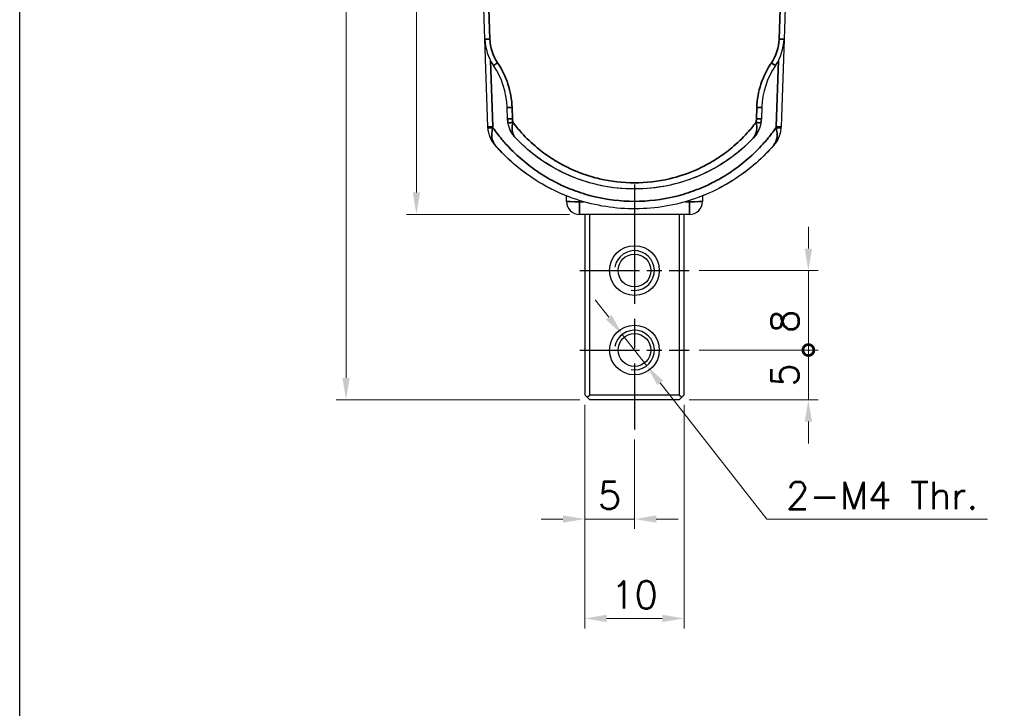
# Model space of a CAD drawing. Header units: millimetres. Extents: x 399 to 6233, y -1870 to 1602.
# Tile 333 of 656: x 4059 to 4158, y 509 to 578. Entities that reach past the tile are written whole.
import ezdxf

# ---------------------------------------------------------------- set-up
doc = ezdxf.new("R2010")
doc.units = ezdxf.units.MM
doc.linetypes.add('AM_ISO08W050', pattern=[18, 12, -1.5, 3, -1.5])
doc.linetypes.add('AM_ISO08W050x2', pattern=[9, 6, -0.75, 1.5, -0.75])
for name, color, linetype, lineweight in [('AM_4', 3, 'Continuous', 25), ('AM_5', 3, 'Continuous', 25), ('AM_7', 4, 'AM_ISO08W050', 25), ('可見 (ISO)', 7, 'Continuous', 25), ('窄部可見 (ISO)', 7, 'Continuous', 35)]:
    doc.layers.add(name, color=color, linetype=linetype, lineweight=lineweight)
doc.layers.add('S40', color=7, linetype='Continuous')
doc.styles.add('尺寸標註', font='romans.shx', dxfattribs={"bigfont": 'CHINESET.SHX'})
doc.dimstyles.new('複本(2) CNS2-1$0', dxfattribs={"dimtxt": 2.75, "dimasz": 2.2, "dimexe": 1, "dimexo": 1, "dimgap": 1, "dimtad": 1, "dimtoh": 1, "dimdsep": 46, "dimtxsty": '尺寸標註', "dimcen": 0, "dimclrd": 2, "dimclre": 2, "dimclrt": 3, "dimadec": 0, "dimazin": 2, "dimtp": 0.1, "dimtm": 0.1, "dimtfac": 0.71, "dimtmove": 0, "dimatfit": 0, "dimfxl": 0, "dimlwd": 13, "dimlwe": 13, "dimarcsym": 0})
doc.dimstyles.new('複本(2) CNS2-1$3', dxfattribs={"dimtxt": 2.75, "dimasz": 2.2, "dimexe": 1, "dimexo": 1, "dimgap": 1, "dimtad": 1, "dimtoh": 1, "dimdsep": 46, "dimtxsty": '尺寸標註', "dimcen": 0, "dimclrd": 2, "dimclre": 2, "dimclrt": 3, "dimadec": 0, "dimazin": 2, "dimtp": 0.1, "dimtm": 0.1, "dimtfac": 0.71, "dimtmove": 0, "dimatfit": 0, "dimfxl": 0, "dimlwd": 13, "dimlwe": 13, "dimarcsym": 0})

# ---------------------------------------------------------------- blocks, each defined once
blk = doc.blocks.new('*D145')
at = {"layer": 'AM_5', "color": 2, "lineweight": 13}
for p, q in [((4103.973, 640.628), (4090.626, 640.628)), ((4091.626, 542.328), (4091.626, 638.428)), ((4115.151, 540.128), (4090.626, 540.128))]:
    blk.add_line(p, q, dxfattribs=at)
at = {"layer": 'AM_5', "color": 2, "lineweight": -2}
for points in [[(4091.259, 638.428), (4091.992, 638.428), (4091.626, 640.628)], [(4091.259, 542.328), (4091.992, 542.328), (4091.626, 540.128)]]:
    blk.add_solid(points, dxfattribs=at)
at = {"layer": 'Defpoints', "color": 0, "lineweight": -2}
for p in [(4091.626, 640.628), (4104.973, 640.628), (4116.151, 540.128)]:
    blk.add_point(p, dxfattribs=at)
at = {"layer": 'AM_5', "color": 3, "insert": (4089.251, 590.378), "char_height": 2.75, "attachment_point": 5, "rotation": 90, "style": '尺寸標註'}
blk.add_mtext('100.5', dxfattribs=at)
blk = doc.blocks.new('*D146')
at = {"layer": 'AM_5', "color": 2, "lineweight": 13}
for p, q in [((4103.973, 640.628), (4097.706, 640.628)), ((4098.706, 638.428), (4098.706, 560.978)), ((4114.106, 558.778), (4097.706, 558.778))]:
    blk.add_line(p, q, dxfattribs=at)
at = {"layer": 'AM_5', "color": 2, "lineweight": -2}
for points in [[(4098.339, 638.428), (4099.073, 638.428), (4098.706, 640.628)], [(4098.339, 560.978), (4099.073, 560.978), (4098.706, 558.778)]]:
    blk.add_solid(points, dxfattribs=at)
at = {"layer": 'Defpoints', "color": 0, "lineweight": -2}
for p in [(4104.973, 640.628), (4098.706, 558.778), (4115.106, 558.778)]:
    blk.add_point(p, dxfattribs=at)
at = {"layer": 'AM_5', "color": 3, "insert": (4096.331, 599.703), "char_height": 2.75, "attachment_point": 5, "rotation": 90, "style": '尺寸標註'}
blk.add_mtext('81.8', dxfattribs=at)
blk = doc.blocks.new('*D194')
at = {"layer": 'AM_5', "color": 2, "lineweight": 13}
for p, q in [((4115.651, 539.628), (4115.651, 527.128)), ((4120.651, 536.128), (4120.651, 527.128)), ((4113.451, 528.128), (4111.251, 528.128)), ((4120.651, 528.128), (4115.651, 528.128)), ((4122.851, 528.128), (4125.051, 528.128))]:
    blk.add_line(p, q, dxfattribs=at)
at = {"layer": 'AM_5', "color": 2, "lineweight": -2}
for points in [[(4113.451, 528.495), (4113.451, 527.762), (4115.651, 528.128)], [(4122.851, 528.495), (4122.851, 527.762), (4120.651, 528.128)]]:
    blk.add_solid(points, dxfattribs=at)
at = {"layer": 'Defpoints', "color": 0, "lineweight": -2}
for p in [(4115.651, 540.628), (4120.651, 537.128), (4115.651, 528.128)]:
    blk.add_point(p, dxfattribs=at)
at = {"layer": 'AM_5', "color": 3, "insert": (4118.151, 530.503), "char_height": 2.75, "attachment_point": 5, "style": '尺寸標註'}
blk.add_mtext('5', dxfattribs=at)
blk = doc.blocks.new('*D195')
at = {"layer": 'AM_5', "color": 2, "lineweight": 13}
for p, q in [((4115.651, 539.628), (4115.651, 517.128)), ((4125.651, 539.628), (4125.651, 517.128)), ((4117.851, 518.128), (4123.451, 518.128))]:
    blk.add_line(p, q, dxfattribs=at)
at = {"layer": 'AM_5', "color": 2, "lineweight": -2}
for points in [[(4117.851, 518.495), (4117.851, 517.762), (4115.651, 518.128)], [(4123.451, 518.495), (4123.451, 517.762), (4125.651, 518.128)]]:
    blk.add_solid(points, dxfattribs=at)
at = {"layer": 'Defpoints', "color": 0, "lineweight": -2}
for p in [(4115.651, 540.628), (4125.651, 540.628), (4125.651, 518.128)]:
    blk.add_point(p, dxfattribs=at)
at = {"layer": 'AM_5', "color": 3, "insert": (4120.651, 520.503), "char_height": 2.75, "attachment_point": 5, "style": '尺寸標註'}
blk.add_mtext('10', dxfattribs=at)
blk = doc.blocks.new('*D196')
at = {"layer": 'AM_5', "color": 2, "lineweight": 13}
for p, q in [((4118.061, 548.435), (4116.705, 550.167)), ((4119.417, 546.703), (4121.884, 543.554)), ((4123.24, 541.822), (4133.963, 528.128)), ((4133.963, 528.128), (4156.178, 528.128))]:
    blk.add_line(p, q, dxfattribs=at)
at = {"layer": 'AM_5', "color": 2, "lineweight": -2}
for points in [[(4118.35, 548.661), (4117.772, 548.209), (4119.417, 546.703)], [(4123.529, 542.048), (4122.951, 541.596), (4121.884, 543.554)]]:
    blk.add_solid(points, dxfattribs=at)
at = {"layer": 'Defpoints', "color": 0, "lineweight": -2}
for p in [(4119.417, 546.703), (4121.884, 543.554)]:
    blk.add_point(p, dxfattribs=at)
at = {"layer": 'AM_5', "color": 3, "insert": (4145.571, 530.503), "char_height": 2.75, "attachment_point": 5, "style": '尺寸標註'}
blk.add_mtext('2-M4 Thr.', dxfattribs=at)
blk = doc.blocks.new('_DotSmall')
at = {"color": 0, "linetype": 'ByBlock', "const_width": 0.5}
blk.add_lwpolyline([(-0.0625, 0, 1), (0.0625, 0, 1)], format="xyb", close=True, dxfattribs=at)
blk = doc.blocks.new('*D197')
at = {"layer": 'AM_5', "color": 2, "lineweight": 13}
for p, q in [((4127.151, 545.128), (4139.151, 545.128)), ((4138.151, 542.328), (4138.151, 545.128)), ((4138.151, 540.128), (4138.151, 542.328)), ((4126.151, 540.128), (4139.151, 540.128)), ((4138.151, 537.928), (4138.151, 535.728))]:
    blk.add_line(p, q, dxfattribs=at)
at = {"layer": 'AM_5', "color": 2, "lineweight": -2}
blk.add_solid([(4137.784, 537.928), (4138.517, 537.928), (4138.151, 540.128)], dxfattribs=at)
at = {"layer": 'Defpoints', "color": 0, "lineweight": -2}
for p in [(4126.151, 545.128), (4138.151, 545.128), (4125.151, 540.128)]:
    blk.add_point(p, dxfattribs=at)
at = {"layer": 'AM_5', "color": 2, "lineweight": 13, "xscale": 2.2, "yscale": 2.2, "zscale": 2.2, "rotation": 90}
blk.add_blockref('_DotSmall', (4138.151, 545.128), dxfattribs=at)
at = {"layer": 'AM_5', "color": 3, "insert": (4135.776, 542.628), "char_height": 2.75, "attachment_point": 5, "rotation": 90, "style": '尺寸標註'}
blk.add_mtext('5', dxfattribs=at)
blk = doc.blocks.new('*D198')
at = {"layer": 'AM_5', "color": 2, "lineweight": 13}
for p, q in [((4138.151, 555.328), (4138.151, 557.528)), ((4127.151, 553.128), (4139.151, 553.128)), ((4138.151, 553.128), (4138.151, 550.928)), ((4138.151, 545.128), (4138.151, 550.928)), ((4127.151, 545.128), (4139.151, 545.128))]:
    blk.add_line(p, q, dxfattribs=at)
at = {"layer": 'AM_5', "color": 2, "lineweight": -2}
blk.add_solid([(4137.784, 555.328), (4138.517, 555.328), (4138.151, 553.128)], dxfattribs=at)
at = {"layer": 'Defpoints', "color": 0, "lineweight": -2}
for p in [(4126.151, 553.128), (4138.151, 553.128), (4126.151, 545.128)]:
    blk.add_point(p, dxfattribs=at)
at = {"layer": 'AM_5', "color": 2, "lineweight": 13, "xscale": 2.2, "yscale": 2.2, "zscale": 2.2, "rotation": 270}
blk.add_blockref('_DotSmall', (4138.151, 545.128), dxfattribs=at)
at = {"layer": 'AM_5', "color": 3, "insert": (4135.776, 548.028), "char_height": 2.75, "attachment_point": 5, "rotation": 90, "style": '尺寸標註'}
blk.add_mtext('8', dxfattribs=at)
blk = doc.blocks.new('S40-左視-02')
at = {"layer": '可見 (ISO)'}
for p, q in [((-15.054, -28.569), (-15.204, -24.278)), ((15.204, -24.278), (15.054, -28.569)), ((-14.747, -37.377), (-15.054, -28.569)), ((15.054, -28.569), (14.747, -37.377)), ((-12.773, -36.575), (-12.814, -35.423)), ((12.814, -35.423), (12.773, -36.575)), ((-6.844, -44.895), (-6.844, -44.335)), ((-6.561, -44.444), (-6.561, -44.444)), ((6.561, -44.444), (6.561, -44.444)), ((6.844, -44.335), (6.844, -44.895)), ((5.544, -46.195), (-5.544, -46.195)), ((-5, -46.195), (-5, -64.345)), ((-4.5, -64.345), (-4.5, -46.195)), ((4.5, -46.195), (4.5, -64.345)), ((5, -64.345), (5, -46.195)), ((-5, -64.345), (-4.75, -64.595)), ((-4.75, -64.595), (-4.5, -64.345)), ((-4.5, -64.345), (4.5, -64.345)), ((4.5, -64.345), (4.75, -64.595)), ((4.75, -64.595), (5, -64.345)), ((-4.75, -64.595), (-4.5, -64.845)), ((4.5, -64.845), (-4.5, -64.845)), ((4.5, -64.845), (4.75, -64.595))]:
    blk.add_line(p, q, dxfattribs=at)
for centre, radius in [((0, -51.845), 2.5), ((0, -51.845), 1.65), ((0, -59.845), 2.5), ((0, -59.845), 1.65)]:
    blk.add_circle(centre, radius, dxfattribs=at)
for centre, radius, start, end in [((-20.809, -35.702), 8, 2, 34.20423), ((20.809, -35.702), 8, 145.79577, 178), ((11.748, -37.272), 3, 355.60656, 356.6688), ((-5.544, -44.895), 1.3, 180, 270), ((5.544, -44.895), 1.3, 270, 0)]:
    blk.add_arc(centre, radius, start, end, dxfattribs=at)
for centre, major_axis, ratio, start_param, end_param in [((-10.94, -28.683), (1.408, -4.307), 0.898141, 4.40137, 5.023407), ((10.94, -28.683), (-1.408, -4.307), 0.898141, 1.259778, 1.881815), ((-9.77, -36.47), (-3.006, 0), 0.999048, 0.034873, 0.173261), ((9.77, -36.47), (3.006, 0), 0.999048, 6.109925, 6.248313), ((-11.748, -37.272), (-3, 0), 1, 0.058587, 0.076729)]:
    blk.add_ellipse(centre, major_axis=major_axis, ratio=ratio, start_param=start_param, end_param=end_param, dxfattribs=at)
for points in [[(-12.714, -37.074), (-12.747, -36.912), (-12.767, -36.746), (-12.773, -36.575)], [(-14.716, -37.712), (-14.729, -37.625), (-14.738, -37.537), (-14.743, -37.448)], [(14.743, -37.448), (14.737, -37.554), (14.725, -37.658), (14.708, -37.761)], [(-6.545, -44.45), (-6.55, -44.448), (-6.556, -44.446), (-6.561, -44.444)], [(6.561, -44.444), (6.556, -44.446), (6.55, -44.448), (6.545, -44.45)], [(7.063, -44.246), (6.896, -44.315), (6.729, -44.381), (6.561, -44.444)]]:
    blk.add_open_spline(points, degree=3, dxfattribs=at)
for points, knots in [([(12.773, -36.575), (12.767, -36.766), (12.742, -36.952), (12.701, -37.132), (12.694, -37.163), (12.687, -37.194), (12.679, -37.225)], [0, 0, 0, 0, 0.0005727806, 0.0005727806, 0.0005727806, 0.0006707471, 0.0006707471, 0.0006707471, 0.0006707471]), ([(-14.743, -37.448), (-14.744, -37.443), (-14.744, -37.438), (-14.744, -37.429), (-14.745, -37.424), (-14.745, -37.415), (-14.745, -37.41), (-14.746, -37.4), (-14.746, -37.396), (-14.746, -37.386), (-14.746, -37.382), (-14.747, -37.377)], [6.22466059, 6.22466059, 6.22466059, 6.22466059, 6.22938557, 6.22938557, 6.23411055, 6.23411055, 6.23883553, 6.23883553, 6.24356051, 6.24356051, 6.2482855, 6.2482855, 6.2482855, 6.2482855]), ([(-14.018, -39.234), (-14.223, -38.997), (-14.39, -38.73), (-14.574, -38.294), (-14.625, -38.14), (-14.701, -37.827), (-14.727, -37.667), (-14.74, -37.502)], [-0.000011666, -0.000011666, -0.000011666, -0.000011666, 0.000975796, 0.000975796, 0.001469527, 0.001469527, 0.001963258, 0.001963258, 0.001963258, 0.001963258]), ([(-11.942, -38.544), (-12.145, -38.333), (-12.313, -38.096), (-12.514, -37.704), (-12.572, -37.566), (-12.667, -37.283), (-12.704, -37.138), (-12.73, -36.988)], [-0.000011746, -0.000011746, -0.000011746, -0.000011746, 0.000902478, 0.000902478, 0.001359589, 0.001359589, 0.001816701, 0.001816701, 0.001816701, 0.001816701]), ([(-12.325, -38.051), (-12.402, -37.927), (-12.47, -37.797), (-12.528, -37.661), (-12.545, -37.623), (-12.561, -37.584), (-12.576, -37.544)], [0.0006614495, 0.0006614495, 0.0006614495, 0.0006614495, 0.0011353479, 0.0011353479, 0.0011353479, 0.0012706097, 0.0012706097, 0.0012706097, 0.0012706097]), ([(12.73, -36.988), (12.704, -37.138), (12.666, -37.284), (12.619, -37.427), (12.571, -37.568), (12.514, -37.703), (12.448, -37.833), (12.315, -38.093), (12.144, -38.334), (11.942, -38.544)], [0, 0, 0, 0, 0.000455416, 0.000455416, 0.000455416, 0.000909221, 0.000909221, 0.000909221, 0.001818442, 0.001818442, 0.001818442, 0.001818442]), ([(14.747, -37.377), (14.74, -37.555), (14.719, -37.727), (14.683, -37.894), (14.666, -37.978), (14.644, -38.061), (14.62, -38.142), (14.595, -38.223), (14.567, -38.303), (14.536, -38.382), (14.473, -38.539), (14.398, -38.689), (14.312, -38.831), (14.225, -38.974), (14.125, -39.11), (14.018, -39.234)], [0, 0, 0, 0, 0.000545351, 0.000545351, 0.000545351, 0.000818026, 0.000818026, 0.000818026, 0.001090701, 0.001090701, 0.001090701, 0.001636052, 0.001636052, 0.001636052, 0.002181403, 0.002181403, 0.002181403, 0.002181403]), ([(14.74, -37.502), (14.727, -37.667), (14.701, -37.827), (14.663, -37.984), (14.624, -38.141), (14.574, -38.294), (14.512, -38.439), (14.451, -38.584), (14.379, -38.723), (14.297, -38.856), (14.214, -38.989), (14.12, -39.116), (14.018, -39.234)], [0, 0, 0, 0, 0.000490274, 0.000490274, 0.000490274, 0.000980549, 0.000980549, 0.000980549, 0.001470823, 0.001470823, 0.001470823, 0.001961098, 0.001961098, 0.001961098, 0.001961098]), ([(14.747, -37.377), (14.746, -37.381), (14.746, -37.386), (14.746, -37.395), (14.746, -37.4), (14.745, -37.409), (14.745, -37.414), (14.745, -37.423), (14.744, -37.428), (14.744, -37.437), (14.744, -37.442), (14.743, -37.446)], [3.17649243, 3.17649243, 3.17649243, 3.17649243, 3.181138, 3.181138, 3.18578357, 3.18578357, 3.19042913, 3.19042913, 3.1950747, 3.1950747, 3.19972026, 3.19972026, 3.19972026, 3.19972026]), ([(-14.315, -38.826), (-14.399, -38.687), (-14.473, -38.539), (-14.555, -38.333), (-14.575, -38.279), (-14.593, -38.224)], [0.0005348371, 0.0005348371, 0.0005348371, 0.0005348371, 0.0010670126, 0.0010670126, 0.0012493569, 0.0012493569, 0.0012493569, 0.0012493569]), ([(11.942, -38.544), (11.173, -39.348), (10.323, -40.073), (9.409, -40.706), (8.494, -41.339), (7.516, -41.88), (6.493, -42.316), (5.47, -42.753), (4.403, -43.086), (3.314, -43.309), (2.224, -43.532), (1.112, -43.645), (0, -43.645), (-1.112, -43.645), (-2.224, -43.532), (-3.314, -43.309), (-4.403, -43.086), (-5.47, -42.753), (-6.493, -42.316), (-7.516, -41.88), (-8.494, -41.339), (-9.409, -40.706), (-10.323, -40.073), (-11.173, -39.348), (-11.942, -38.544)], [2.334303, 2.334303, 2.334303, 2.334303, 2.536125, 2.536125, 2.536125, 2.737948, 2.737948, 2.737948, 2.93977, 2.93977, 2.93977, 3.141593, 3.141593, 3.141593, 3.343415, 3.343415, 3.343415, 3.545238, 3.545238, 3.545238, 3.74706, 3.74706, 3.74706, 3.948882, 3.948882, 3.948882, 3.948882]), ([(11.942, -38.544), (10.725, -39.816), (9.284, -40.903), (6.142, -42.567), (4.392, -43.15), (0.852, -43.719), (-0.985, -43.712), (-4.511, -43.116), (-6.248, -42.523), (-9.341, -40.859), (-10.75, -39.791), (-11.942, -38.544)], [0, 0, 0, 0, 0.528018, 0.528018, 1.066826, 1.066826, 1.603608, 1.603608, 2.139825, 2.139825, 2.657413, 2.657413, 2.657413, 2.657413]), ([(11.942, -38.544), (10.727, -39.814), (9.288, -40.899), (6.148, -42.564), (4.399, -43.148), (0.859, -43.719), (-0.978, -43.712), (-4.504, -43.118), (-6.24, -42.526), (-9.337, -40.863), (-10.748, -39.793), (-11.942, -38.544)], [0, 0, 0, 0, 0.527305, 0.527305, 1.066226, 1.066226, 1.602923, 1.602923, 2.13899, 2.13899, 2.657465, 2.657465, 2.657465, 2.657465]), ([(12.496, -37.733), (12.433, -37.87), (12.36, -38.001), (12.277, -38.126), (12.178, -38.275), (12.065, -38.416), (11.942, -38.544)], [0.001237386, 0.001237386, 0.001237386, 0.001237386, 0.001718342, 0.001718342, 0.001718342, 0.002291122, 0.002291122, 0.002291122, 0.002291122]), ([(14.585, -38.247), (14.569, -38.294), (14.552, -38.34), (14.534, -38.385), (14.472, -38.542), (14.398, -38.69), (14.312, -38.832), (14.226, -38.973), (14.126, -39.109), (14.018, -39.234)], [0.000914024, 0.000914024, 0.000914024, 0.000914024, 0.001069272, 0.001069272, 0.001069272, 0.001603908, 0.001603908, 0.001603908, 0.002138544, 0.002138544, 0.002138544, 0.002138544]), ([(-6.561, -44.444), (-7.829, -43.964), (-9.062, -43.337), (-10.211, -42.578), (-11.631, -41.64), (-12.921, -40.502), (-14.018, -39.234)], [0.3619205, 0.3619205, 0.3619205, 0.3619205, 0.5836942, 0.5836942, 0.5836942, 0.8578464, 0.8578464, 0.8578464, 0.8578464]), ([(14.018, -39.234), (12.73, -40.724), (11.18, -42.02), (7.76, -44.062), (5.834, -44.815), (1.905, -45.653), (-0.149, -45.752), (-4.127, -45.288), (-6.105, -44.725), (-9.734, -43.01), (-11.432, -41.834), (-13.276, -40.053), (-13.657, -39.652), (-14.018, -39.234)], [0, 0, 0, 0, 0.590857, 0.590857, 1.195064, 1.195064, 1.795987, 1.795987, 2.396837, 2.396837, 3.000323, 3.000323, 3.165938, 3.165938, 3.165938, 3.165938]), ([(14.018, -39.234), (12.921, -40.502), (11.631, -41.64), (10.211, -42.578), (9.648, -42.95), (9.065, -43.29), (8.468, -43.597)], [5.4253389, 5.4253389, 5.4253389, 5.4253389, 5.6994911, 5.6994911, 5.6994911, 5.8081456, 5.8081456, 5.8081456, 5.8081456])]:
    blk.add_open_spline(points, degree=3, knots=knots, dxfattribs=at)
at = {"layer": '窄部可見 (ISO)'}
for p, q in [((-14.696, -24.523), (-14.555, -28.578)), ((14.555, -28.578), (14.696, -24.523)), ((-14.479, -30.729), (-14.247, -37.37)), ((14.247, -37.37), (14.479, -30.729)), ((-12.314, -35.432), (-12.274, -36.583)), ((12.274, -36.583), (12.314, -35.432)), ((12.414, -36.957), (12.414, -36.957)), ((-10.434, -38.93), (-10.434, -38.93)), ((10.434, -38.93), (10.435, -38.93)), ((-5.544, -44.795), (-5.544, -44.922)), ((-5.544, -44.922), (-5.12, -44.922)), ((-5.544, -44.922), (-5.544, -46.195)), ((5.12, -44.922), (5.544, -44.922)), ((5.544, -44.922), (5.544, -44.795)), ((5.544, -44.922), (5.544, -46.195))]:
    blk.add_line(p, q, dxfattribs=at)
for centre, major_axis, ratio, start_param, end_param in [((-14.555, -28.552), (-0.5, -0.017), 0.052304, 0, 1.56897), ((-10.852, -28.681), (1.267, -3.876), 0.89813, 4.401367, 5.023411), ((10.852, -28.681), (-1.267, -3.876), 0.89813, 1.259775, 1.881819), ((14.555, -28.552), (0.5, -0.017), 0.052304, 4.714215, 6.283185), ((-13.779, -30.924), (-0.414, -0.281), 0.043303, 0, 1.541372), ((13.779, -30.924), (0.414, -0.281), 0.043303, 4.741814, 6.283185), ((-12.314, -35.406), (-0.5, -0.017), 0.052304, 0, 1.56897), ((12.314, -35.406), (0.5, -0.017), 0.052304, 4.714215, 6.283185), ((-12.274, -36.557), (-0.5, -0.017), 0.052304, 0, 1.56897), ((-9.773, -36.496), (-2.503, 0), 0.99863, 0.034746, 0.173301), ((9.772, -36.496), (2.503, 0), 0.99863, 6.10989, 6.248439), ((12.274, -36.557), (0.5, -0.017), 0.052304, 4.714215, 6.283185), ((-14.247, -37.359), (-0.5, -0.017), 0.02093, 0, 1.570065), ((-14.241, -37.464), (-0.499, -0.038), 0.020881, 0, 1.569192), ((-12.495, -37.196), (-0.23, -2.096), 0.829289, 4.885924, 4.935809), ((12.509, -37.19), (0.24, -2.088), 0.825286, 1.340585, 1.390664), ((14.241, -37.464), (0.499, -0.038), 0.020881, 4.713993, 6.283185), ((14.247, -37.359), (0.5, -0.017), 0.02093, 4.71312, 6.283185), ((-5.544, -44.895), (-1.3, 0), 0.020942, 0, 1.570796), ((5.544, -44.895), (1.3, 0), 0.020942, 4.712389, 6.283185)]:
    blk.add_ellipse(centre, major_axis=major_axis, ratio=ratio, start_param=start_param, end_param=end_param, dxfattribs=at)
for points in [[(-14.664, -30.339), (-14.664, -30.338), (-14.664, -30.338), (-14.664, -30.337)], [(14.664, -30.337), (14.664, -30.338), (14.664, -30.338), (14.664, -30.339)], [(-6.871, -44.324), (-6.881, -44.32), (-6.891, -44.316), (-6.901, -44.312)], [(6.9, -44.312), (6.891, -44.316), (6.881, -44.32), (6.871, -44.324)]]:
    blk.add_open_spline(points, degree=3, dxfattribs=at)
for points, knots in [([(-13.779, -30.95), (-13.331, -31.609), (-12.977, -32.331), (-12.482, -33.844), (-12.342, -34.636), (-12.314, -35.432)], [4.1154126, 4.1154126, 4.1154126, 4.1154126, 4.3964475, 4.3964475, 4.6774824, 4.6774824, 4.6774824, 4.6774824]), ([(12.314, -35.432), (12.342, -34.636), (12.482, -33.844), (12.977, -32.331), (13.331, -31.609), (13.779, -30.95)], [1.6057029, 1.6057029, 1.6057029, 1.6057029, 1.8867378, 1.8867378, 2.1677727, 2.1677727, 2.1677727, 2.1677727]), ([(-14.241, -37.474), (-14.293, -37.643), (-14.329, -37.814), (-14.348, -37.98), (-14.366, -38.146), (-14.365, -38.308), (-14.347, -38.459), (-14.309, -38.76), (-14.198, -39.026), (-14.018, -39.234)], [-0.00000006, -0.00000006, -0.00000006, -0.00000006, 0.000531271, 0.000531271, 0.000531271, 0.001062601, 0.001062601, 0.001062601, 0.002125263, 0.002125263, 0.002125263, 0.002125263]), ([(-14.241, -37.474), (-13.956, -37.88), (-13.653, -38.275), (-13.34, -38.648), (-13.207, -38.808), (-13.07, -38.966), (-12.93, -39.122), (-12.463, -39.641), (-11.965, -40.13), (-11.442, -40.587), (-10.92, -41.043), (-10.373, -41.466), (-9.803, -41.856), (-9.232, -42.246), (-8.635, -42.603), (-8.02, -42.923), (-7.807, -43.034), (-7.593, -43.14), (-7.376, -43.242), (-6.966, -43.434), (-6.549, -43.61), (-6.125, -43.769), (-5.476, -44.012), (-4.809, -44.218), (-4.128, -44.384), (-2.767, -44.717), (-1.391, -44.884), (0, -44.884), (1.391, -44.884), (2.767, -44.717), (4.128, -44.384), (4.809, -44.218), (5.476, -44.012), (6.124, -43.769), (6.549, -43.61), (6.966, -43.434), (7.376, -43.242), (7.593, -43.14), (7.807, -43.034), (8.02, -42.923), (8.635, -42.603), (9.232, -42.246), (9.802, -41.856), (10.373, -41.467), (10.919, -41.043), (11.442, -40.587), (11.965, -40.13), (12.463, -39.641), (12.93, -39.122), (13.069, -38.966), (13.207, -38.808), (13.34, -38.648), (13.653, -38.275), (13.956, -37.88), (14.241, -37.474)], [0.0264933, 0.0264933, 0.0264933, 0.0264933, 0.0679433, 0.0679433, 0.0679433, 0.0856819, 0.0856819, 0.0856819, 0.1448706, 0.1448706, 0.1448706, 0.2040592, 0.2040592, 0.2040592, 0.2632479, 0.2632479, 0.2632479, 0.2837247, 0.2837247, 0.2837247, 0.3224365, 0.3224365, 0.3224365, 0.3816251, 0.3816251, 0.3816251, 0.5, 0.5, 0.5, 0.6183797, 0.6183797, 0.6183797, 0.6775684, 0.6775684, 0.6775684, 0.7162875, 0.7162875, 0.7162875, 0.736757, 0.736757, 0.736757, 0.7959457, 0.7959457, 0.7959457, 0.8551343, 0.8551343, 0.8551343, 0.914323, 0.914323, 0.914323, 0.9320642, 0.9320642, 0.9320642, 0.9735116, 0.9735116, 0.9735116, 0.9735116]), ([(-12.238, -36.928), (-12.366, -36.95), (-12.493, -36.969), (-12.584, -36.98), (-12.675, -36.992), (-12.729, -36.994), (-12.73, -36.988)], [0, 0, 0, 0, 0.5, 0.5, 0.5, 1, 1, 1, 1]), ([(-12.238, -36.928), (-12.275, -37.087), (-12.299, -37.248), (-12.307, -37.401), (-12.314, -37.554), (-12.306, -37.704), (-12.282, -37.842), (-12.233, -38.12), (-12.118, -38.361), (-11.942, -38.544)], [-0.00000006, -0.00000006, -0.00000006, -0.00000006, 0.000493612, 0.000493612, 0.000493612, 0.000987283, 0.000987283, 0.000987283, 0.001974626, 0.001974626, 0.001974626, 0.001974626]), ([(-12.238, -36.928), (-11.957, -37.3), (-11.66, -37.658), (-11.356, -37.996), (-10.875, -38.528), (-10.35, -39.031), (-9.798, -39.489), (-9.347, -39.864), (-8.874, -40.212), (-8.379, -40.535), (-7.885, -40.857), (-7.363, -41.156), (-6.836, -41.419), (-6.635, -41.519), (-6.432, -41.615), (-6.227, -41.706), (-5.895, -41.854), (-5.557, -41.99), (-5.215, -42.113), (-4.661, -42.313), (-4.092, -42.482), (-3.513, -42.619), (-2.354, -42.891), (-1.183, -43.028), (0, -43.028), (1.183, -43.028), (2.354, -42.891), (3.513, -42.619), (4.451, -42.398), (5.357, -42.093), (6.227, -41.706), (6.432, -41.615), (6.635, -41.519), (6.836, -41.419), (7.363, -41.156), (7.885, -40.857), (8.379, -40.535), (8.874, -40.213), (9.347, -39.864), (9.798, -39.49), (10.35, -39.031), (10.875, -38.528), (11.356, -37.996), (11.66, -37.658), (11.957, -37.3), (12.238, -36.928)], [0.0306519, 0.0306519, 0.0306519, 0.0306519, 0.0761423, 0.0761423, 0.0761423, 0.1479894, 0.1479894, 0.1479894, 0.2066581, 0.2066581, 0.2066581, 0.2653269, 0.2653269, 0.2653269, 0.287704, 0.287704, 0.287704, 0.3239956, 0.3239956, 0.3239956, 0.3826644, 0.3826644, 0.3826644, 0.5, 0.5, 0.5, 0.6173393, 0.6173393, 0.6173393, 0.7123132, 0.7123132, 0.7123132, 0.7346768, 0.7346768, 0.7346768, 0.7933455, 0.7933455, 0.7933455, 0.8520143, 0.8520143, 0.8520143, 0.9238651, 0.9238651, 0.9238651, 0.9693517, 0.9693517, 0.9693517, 0.9693517]), ([(11.942, -38.544), (12.114, -38.365), (12.228, -38.13), (12.278, -37.86), (12.279, -37.855), (12.28, -37.849), (12.281, -37.844), (12.305, -37.711), (12.314, -37.569), (12.308, -37.421), (12.308, -37.414), (12.307, -37.408), (12.307, -37.401), (12.299, -37.246), (12.275, -37.087), (12.238, -36.928)], [-0.000011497, -0.000011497, -0.000011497, -0.000011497, 0.000957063, 0.000957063, 0.000957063, 0.000976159, 0.000976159, 0.000976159, 0.001448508, 0.001448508, 0.001448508, 0.001469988, 0.001469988, 0.001469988, 0.001963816, 0.001963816, 0.001963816, 0.001963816]), ([(12.73, -36.988), (12.729, -36.994), (12.675, -36.992), (12.584, -36.98), (12.493, -36.969), (12.366, -36.95), (12.238, -36.928)], [0, 0, 0, 0, 0.5, 0.5, 0.5, 0.9998705, 0.9998705, 0.9998705, 0.9998705]), ([(14.018, -39.234), (14.198, -39.026), (14.309, -38.763), (14.347, -38.46), (14.366, -38.308), (14.366, -38.146), (14.348, -37.98), (14.329, -37.815), (14.293, -37.643), (14.241, -37.474)], [-0.000011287, -0.000011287, -0.000011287, -0.000011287, 0.001050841, 0.001050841, 0.001050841, 0.001581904, 0.001581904, 0.001581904, 0.002112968, 0.002112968, 0.002112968, 0.002112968])]:
    blk.add_open_spline(points, degree=3, knots=knots, dxfattribs=at)

msp = doc.modelspace()

# ---------------------------------------------------------------- linework, layer by layer
msp.add_lwpolyline([(4058.784, 475.766), (4058.784, 863.885), (4485.112, 863.885), (4485.112, 475.766)])
msp.add_lwpolyline([(4058.784, 863.885), (4485.112, 863.885), (4485.112, 272.102), (4058.784, 272.102)], close=True)
at = {"layer": 'AM_4'}
for centre in [(4120.651, 553.128), (4120.651, 545.128)]:
    msp.add_arc(centre, 2, 260, 170, dxfattribs=at)
at = {"layer": 'AM_7'}
msp.add_line((4120.651, 561.778), (4120.651, 537.128), dxfattribs=at)
at = {"layer": 'AM_7', "linetype": 'AM_ISO08W050x2'}
for p, q in [((4115.151, 553.128), (4126.151, 553.128)), ((4115.151, 545.128), (4126.151, 545.128))]:
    msp.add_line(p, q, dxfattribs=at)

# ---------------------------------------------------------------- block references
at = {"layer": 'S40'}
msp.add_blockref('S40-左視-02', (4120.651, 604.973), dxfattribs=at)

# ---------------------------------------------------------------- dimensions: what is measured, and where the dimension line sits
at = {"layer": 'AM_5'}
for base, p1, p2, angle, override, picture, middle in [((4091.626, 640.628), (4116.151, 540.128), (4104.973, 640.628), 90, {"dimdec": 1}, '*D145', (4089.251, 590.378)), ((4098.705853, 558.778454), (4104.972757, 640.628452), (4115.106164, 558.778454), 90, {"dimdec": 1}, '*D146', (4096.330853, 599.703453)), ((4138.151, 553.128), (4126.151, 545.128), (4126.151, 553.128), 90, {"dimdec": 1, "dimblk1": 'DotSmall', "dimsah": 1}, '*D198', (4135.776, 548.028)), ((4125.651, 518.128), (4115.651, 540.628), (4125.651, 540.628), 0, {"dimdec": 1}, '*D195', (4120.651, 520.503))]:
    dim = msp.add_linear_dim(base=base, p1=p1, p2=p2, angle=angle, dimstyle='複本(2) CNS2-1$0', override=override, dxfattribs=at)
    dim.commit()
    dim.dimension.update_dxf_attribs({"geometry": picture, "text_midpoint": middle})
dim = msp.add_diameter_dim_2p(p1=(4119.417, 546.703), p2=(4121.884, 543.554), text='2-M4 Thr.', dimstyle='複本(2) CNS2-1$3', override={"dimdec": 1}, dxfattribs=at)
dim.commit()
dim.dimension.update_dxf_attribs({"geometry": '*D196', "text_midpoint": (4145.571, 528.128), "dimtype": 163})
for base, p1, p2, angle, override, picture, middle in [((4138.151, 545.128), (4125.151, 540.128), (4126.151, 545.128), 90, {"dimdec": 1, "dimblk2": 'DotSmall', "dimsah": 1}, '*D197', (4138.151, 542.628)), ((4115.651, 528.128), (4120.651, 537.128), (4115.651, 540.628), 0, {"dimdec": 1}, '*D194', (4118.151, 528.128))]:
    dim = msp.add_linear_dim(base=base, p1=p1, p2=p2, angle=angle, dimstyle='複本(2) CNS2-1$0', override=override, dxfattribs=at)
    dim.commit()
    dim.dimension.update_dxf_attribs({"geometry": picture, "text_midpoint": middle, "dimtype": 160})

doc.saveas('drawing.dxf')
